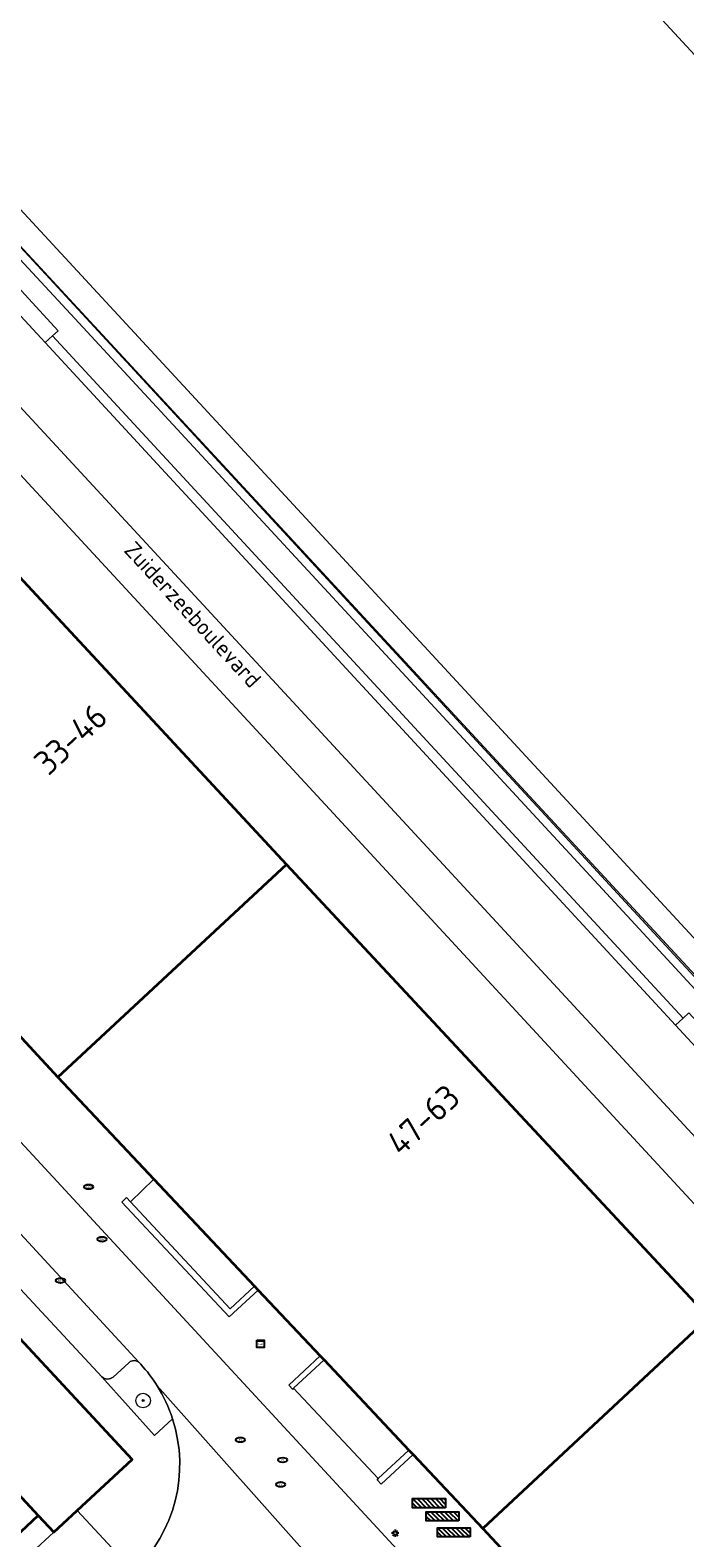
# Model space of a CAD drawing. Header units: metres. Extents: x 149984 to 156489, y 469398 to 478068.
# Tile 806 of 854: x 154736 to 154772, y 474099 to 474182. Entities that reach past the tile are written whole.
import ezdxf
from ezdxf.enums import TextEntityAlignment as Align

# ---------------------------------------------------------------- set-up
doc = ezdxf.new("R2010")
doc.units = ezdxf.units.M
doc.header["$LTSCALE"] = 0.75
for name, color, linetype, lineweight in [('B-WE-GR-BEPLANTING_CULTUUR_HEESTERS-GV', 252, 'Continuous', 18), ('B-WE-GR-BOOM-S', 252, 'Continuous', 25), ('B-WE-IE-MEUBILAIR-S', 252, 'Continuous', 25), ('B-WE-IE-MEUBILAIR_WEGMEUBILAIR-S', 252, 'Continuous', 25), ('B-WE-IE-TERREINAFSCHEIDING_KUNSTMATIG_MUUR-GV', 252, 'Continuous', 18), ('B-WE-KW-KUNSTWERK_STEIGER-GV', 6, 'Continuous', 18), ('B-WE-OG-BEBOUWING-GV', 6, 'Continuous', 35), ('B-WE-OG-BEBOUWING-T18', 1, 'Continuous', 18), ('B-WE-OG-TERREIN_ERF-GV', 252, 'Continuous', 18), ('B-WE-OG-TOPOGRAFIE-T18', 7, 'Continuous', 18), ('B-WE-OG-WATER_HAVEN-GV', 252, 'Continuous', 18), ('B-WE-VH-GESLOTENVERHARDING-GV', 252, 'Continuous', 18), ('B-WE-VH-OPENVERHARDING-GV', 252, 'Continuous', 18), ('B-WE-VH-OPENVERHARDING_BETONELEMENT-GV', 252, 'Continuous', 18), ('B-WE-VH-OPENVERHARDING_BETONSTRAATSTEEN-GV', 252, 'Continuous', 18), ('B-WE-VH-OPENVERHARDING_SIERBESTRATING-GV', 252, 'Continuous', 18), ('B-WE-VH-OPENVERHARDING_STRAATBAKSTEEN-GV', 252, 'Continuous', 18)]:
    doc.layers.add(name, color=color, linetype=linetype, lineweight=lineweight)
doc.styles.add('NLCS-ISO', font='NLCS-ISO.ttf')
doc.styles.add('NLCS-ISO-M500-T18', font='NLCS-ISO.ttf', dxfattribs={"height": 0.9})
doc.styles.add('NLCS-ISO-M750-T18', font='NLCS-ISO.ttf', dxfattribs={"height": 1.35})

# ---------------------------------------------------------------- blocks, each defined once
blk = doc.blocks.new('SIE-MEUBILAIR_KAST_CAI-SO')
for points in [[(-1, 1), (1, 1), (1, 0.84), (-1, 0.84)], [(-1, 0.76), (1, 0.76), (1, -1), (-1, -1)]]:
    blk.add_lwpolyline(points, close=True)
at = {"style": 'NLCS-ISO'}
blk.add_text('cai', height=0.75, dxfattribs=at).set_placement((0, 0), align=Align.MIDDLE_CENTER)
blk = doc.blocks.new('SIE-MEUBILAIR_PAAL_LICHTMAST-SO')
for points in [[(-0.62, 0), (-1, 0)], [(-0.71, 0.71), (-0.44, 0.44)], [(0, 1), (0, 0.62)], [(0.44, 0.44), (0.71, 0.71)], [(1, 0), (0.62, 0)], [(-0.71, -0.71), (-0.44, -0.44)], [(0, -0.62), (0, -1)], [(0.44, -0.44), (0.71, -0.71)]]:
    blk.add_lwpolyline(points)
blk.add_circle((0, 0), 0.5)
blk = doc.blocks.new('SIE-MEUBILAIR_PUT_RIOOLPUT-SO')
blk.add_ellipse((0, 0), major_axis=(1.25, 0), ratio=0.54)
at = {"style": 'NLCS-ISO'}
blk.add_text('ri', height=0.75, dxfattribs=at).set_placement((-0.04, 0.07), align=Align.MIDDLE_CENTER)
blk = doc.blocks.new('SIE-MEUBILAIR_PUT_BRANDKRAAN-SO')
blk.add_ellipse((0, 0), major_axis=(1.25, 0), ratio=0.54)
at = {"style": 'NLCS-ISO'}
blk.add_text('bk', height=0.75, dxfattribs=at).set_placement((0.03, 0), align=Align.MIDDLE_CENTER)
blk = doc.blocks.new('SIE-MEUBILAIR_PUT_KOLK-SO')
blk.add_ellipse((0, 0), major_axis=(1.25, 0), ratio=0.54)
at = {"style": 'NLCS-ISO'}
blk.add_text('klk', height=0.75, dxfattribs=at).set_placement((0.03, 0), align=Align.MIDDLE_CENTER)
blk = doc.blocks.new('SIE-MEUBILAIR_PUT_GASPUT-SO')
blk.add_ellipse((0, 0), major_axis=(1.25, 0), ratio=0.54)
at = {"style": 'NLCS-ISO'}
blk.add_text('gas ', height=0.75, dxfattribs=at).set_placement((0.53, 0.16), align=Align.MIDDLE_CENTER)
blk = doc.blocks.new('SIE-WEG_FIETSREK-SO')
for p, q in [((-4.5, 1.25), (-2, -1.25)), ((-4.5, 0), (-3.25, -1.25)), ((-3.25, 1.25), (-0.75, -1.25)), ((-2, 1.25), (0.5, -1.25)), ((-0.75, 1.25), (1.75, -1.25)), ((0.5, 1.25), (3, -1.25)), ((1.76, 1.25), (4.26, -1.25)), ((3.01, 1.25), (4.5, -0.24)), ((4.26, 1.25), (4.5, 1.01))]:
    blk.add_line(p, q)
at = {"flags": 128}
blk.add_lwpolyline([(4.51, -1.25), (-4.51, -1.25), (-4.51, 1.25), (4.51, 1.25), (4.51, -1.25)], close=True, dxfattribs=at)
blk = doc.blocks.new('SGR-BOOM_GBKN-SO')
at = {"linetype": 'ByBlock', "lineweight": 18}
h = blk.add_hatch(color=0, dxfattribs=at)
h.dxf.hatch_style = 1
edge = h.paths.add_edge_path()
edge.add_arc((0, 0), 0.25, 0, 360)
at = {"color": 0, "linetype": 'ByBlock', "lineweight": 18}
for radius in [2, 0.25]:
    blk.add_circle((0, 0), radius, dxfattribs=at)
at = {"color": 0, "linetype": 'ByBlock', "lineweight": 18, "style": 'NLCS-ISO'}
blk.add_attdef('SOORT', (2.5, 0), '', height=1.5, dxfattribs=at)

msp = doc.modelspace()

# ---------------------------------------------------------------- linework, layer by layer
at = {"layer": 'B-WE-GR-BEPLANTING_CULTUUR_HEESTERS-GV', "flags": 128}
for points in [[(154741.911, 474109.116), (154741.832, 474109.039), (154740.982, 474108.261)], [(154740.345, 474108.263), (154743.242, 474105.047), (154744.243, 474105.957)]]:
    msp.add_lwpolyline(points, dxfattribs=at)
at = {"layer": 'B-WE-GR-BEPLANTING_CULTUUR_HEESTERS-GV'}
for points in [[(154742.392, 474109.07, 0.293417), (154741.911, 474109.116)], [(154742.489, 474108.965, 0.079479), (154742.392, 474109.07)], [(154740.982, 474108.261, -0.361069), (154740.345, 474108.263)], [(154743.399, 474107.772, 0.045996), (154742.489, 474108.965)], [(154744.243, 474105.957, 0.060984), (154743.399, 474107.772)]]:
    msp.add_lwpolyline(points, format="xyb", dxfattribs=at)
at = {"layer": 'B-WE-IE-TERREINAFSCHEIDING_KUNSTMATIG_MUUR-GV', "flags": 128}
for points in [[(154741.935, 474117.887), (154741.716, 474118.122), (154741.458, 474117.878), (154747.356, 474111.577), (154748.954, 474113.04), (154748.747, 474113.26), (154747.409, 474112.013)], [(154752.568, 474109.202), (154752.364, 474109.419), (154750.637, 474107.812), (154750.855, 474107.577), (154750.898, 474107.641)], [(154757.469, 474103.998), (154757.235, 474104.247), (154755.546, 474102.685), (154755.49, 474102.612), (154755.707, 474102.376)]]:
    msp.add_lwpolyline(points, close=True, dxfattribs=at)
at = {"layer": 'B-WE-KW-KUNSTWERK_STEIGER-GV', "flags": 128}
for points in [[(154841.664, 474108.82), (154709.79, 474251.334), (154706.674, 474254.702), (154698.084, 474246.693), (154699.089, 474245.613), (154706.635, 474252.605), (154840.614, 474107.776), (154841.026, 474107.446), (154842.056, 474108.397)], [(154816.714, 474085.011), (154816.583, 474085.153), (154682.48, 474230.174), (154692.712, 474239.676), (154691.704, 474240.747), (154680.433, 474230.299), (154815.628, 474084.293), (154815.778, 474084.157)]]:
    msp.add_lwpolyline(points, close=True, dxfattribs=at)
at = {"layer": 'B-WE-OG-BEBOUWING-GV', "flags": 128}
for points in [[(154734.375, 474153.785), (154721.776, 474142.076), (154729.404, 474133.868), (154727.807, 474132.386), (154731.174, 474128.767), (154732.778, 474130.286), (154737.935, 474124.74), (154750.509, 474136.426)], [(154773.721, 474111.534), (154750.509, 474136.426), (154737.935, 474124.74), (154743.216, 474119.132), (154748.747, 474113.26), (154748.954, 474113.04), (154752.364, 474109.419), (154752.568, 474109.202), (154757.235, 474104.247), (154757.469, 474103.998), (154761.299, 474099.932)], [(154736.861, 474100.644), (154737.709, 474099.732), (154738.998, 474100.93), (154742.012, 474103.731), (154734.662, 474111.639), (154734.575, 474111.558), (154730.745, 474107.999), (154730.359, 474107.64)], [(154773.721, 474111.534), (154761.299, 474099.932), (154790.196, 474068.907), (154794.109, 474064.706), (154798.333, 474068.64), (154798.48, 474068.777), (154802.217, 474072.258), (154802.362, 474072.392), (154806.129, 474075.901), (154794.917, 474087.938), (154795.4, 474088.388)], [(154733.129, 474097.175), (154736.861, 474100.644), (154730.359, 474107.64), (154730.745, 474107.999), (154729.106, 474109.762), (154724.766, 474105.728), (154725.584, 474104.848), (154725.805, 474105.054)]]:
    msp.add_lwpolyline(points, close=True, dxfattribs=at)
at = {"layer": 'B-WE-OG-TERREIN_ERF-GV', "flags": 128}
msp.add_lwpolyline([(154737.709, 474099.732), (154736.861, 474100.644), (154733.129, 474097.175), (154729.164, 474093.49), (154725.199, 474089.805), (154721.39, 474086.264), (154722.192, 474085.401)], close=True, dxfattribs=at)
at = {"layer": 'B-WE-OG-WATER_HAVEN-GV', "flags": 128}
msp.add_lwpolyline([(154686.574, 474223.582), (154737.492, 474168.623), (154815.645, 474084.035), (154815.778, 474084.157), (154816.714, 474085.011), (154841.026, 474107.446), (154842.056, 474108.397), (154852.71, 474118.232), (154735.017, 474245.73)], dxfattribs=at)
at = {"layer": 'B-WE-VH-GESLOTENVERHARDING-GV', "flags": 128}
for points in [[(154732.735, 474169.972), (154737.23, 474165.118), (154737.646, 474165.493), (154737.946, 474165.763), (154733.461, 474170.634), (154733.136, 474170.338)], [(154776.351, 474122.78), (154776.798, 474123.153), (154777.103, 474123.408), (154772.631, 474128.269), (154772.312, 474127.977), (154771.9, 474127.599)]]:
    msp.add_lwpolyline(points, close=True, dxfattribs=at)
at = {"layer": 'B-WE-VH-OPENVERHARDING-GV', "flags": 128}
msp.add_lwpolyline([(154710.469, 474197.077), (154738.867, 474166.436), (154769.672, 474133.136), (154816.563, 474082.35), (154816.916, 474082.667), (154815.954, 474083.682), (154828.36, 474095.08), (154855.594, 474120.245), (154855.27, 474120.586), (154852.71, 474118.232), (154842.056, 474108.397), (154841.026, 474107.446), (154816.714, 474085.011), (154815.778, 474084.157), (154815.645, 474084.035), (154737.492, 474168.623), (154686.574, 474223.582)], dxfattribs=at)
at = {"layer": 'B-WE-VH-OPENVERHARDING_BETONELEMENT-GV', "flags": 128}
for points in [[(154748.747, 474113.26), (154743.216, 474119.132), (154741.935, 474117.887), (154747.409, 474112.013)], [(154755.546, 474102.685), (154757.235, 474104.247), (154752.568, 474109.202), (154750.898, 474107.641)]]:
    msp.add_lwpolyline(points, close=True, dxfattribs=at)
at = {"layer": 'B-WE-VH-OPENVERHARDING_BETONSTRAATSTEEN-GV', "flags": 128}
msp.add_lwpolyline([(154697.987, 474208.249), (154733.136, 474170.338), (154733.461, 474170.634), (154737.946, 474165.763), (154737.646, 474165.493), (154772.312, 474127.977), (154772.631, 474128.269), (154777.103, 474123.408), (154776.798, 474123.153), (154780.354, 474119.245), (154815.435, 474081.315), (154815.797, 474081.644), (154820.616, 474076.389), (154820.145, 474075.944), (154820.78, 474075.282), (154822.011, 474076.439), (154821.439, 474077.085), (154821.771, 474077.392), (154816.916, 474082.667), (154816.563, 474082.35), (154769.672, 474133.136), (154738.867, 474166.436), (154710.469, 474197.077)], dxfattribs=at)
at = {"layer": 'B-WE-VH-OPENVERHARDING_SIERBESTRATING-GV', "flags": 128}
msp.add_lwpolyline([(154771.9, 474127.599), (154772.312, 474127.977), (154737.646, 474165.493), (154737.23, 474165.118)], close=True, dxfattribs=at)
at = {"layer": 'B-WE-VH-OPENVERHARDING_STRAATBAKSTEEN-GV', "flags": 128}
for points in [[(154689.412, 474219.805), (154686.245, 474216.893), (154685.421, 474216.119), (154818.038, 474072.705), (154819.917, 474074.471), (154820.78, 474075.282), (154820.145, 474075.944), (154819.779, 474075.607), (154814.948, 474080.822), (154815.011, 474080.93), (154776.351, 474122.78), (154771.9, 474127.599), (154737.23, 474165.118), (154732.735, 474169.972), (154697.605, 474207.898), (154693.114, 474212.747), (154693.797, 474213.413), (154694.604, 474214.2), (154694.217, 474214.618), (154689.48, 474219.731)], [(154815.912, 474070.592), (154819.649, 474066.555), (154822.102, 474068.315), (154818.038, 474072.705), (154685.421, 474216.119), (154683.015, 474213.857), (154678.032, 474209.173), (154680.522, 474206.553), (154686.054, 474211.665), (154729.805, 474164.401), (154759.584, 474132.212), (154802.703, 474085.554), (154805.432, 474082.004), (154813.921, 474072.787)]]:
    msp.add_lwpolyline(points, close=True, dxfattribs=at)
for points in [[(154696.514, 474194.811), (154714.688, 474175.157), (154734.375, 474153.785), (154750.509, 474136.426), (154773.721, 474111.534), (154795.4, 474088.388), (154794.917, 474087.938), (154806.129, 474075.901), (154811.327, 474070.361), (154813.285, 474068.282), (154814.986, 474069.723), (154815.912, 474070.592), (154813.921, 474072.787), (154805.432, 474082.004), (154802.703, 474085.554), (154759.584, 474132.212), (154729.805, 474164.401), (154686.054, 474211.665)], [(154769.744, 474071.866), (154772.771, 474068.558), (154772.967, 474068.765), (154777.388, 474072.85), (154779.095, 474074.439), (154716.483, 474142.141), (154706.023, 474153.499), (154694.347, 474166.135), (154671.718, 474190.452)], [(154671.718, 474190.452), (154694.347, 474166.135), (154706.023, 474153.499), (154716.483, 474142.141), (154779.095, 474074.439), (154777.388, 474072.85), (154777.668, 474072.538), (154773.287, 474068.466), (154772.967, 474068.765), (154772.771, 474068.558), (154770.822, 474066.711), (154771.534, 474065.974), (154771.616, 474066.05), (154772.501, 474065.094), (154776.634, 474068.945), (154780.769, 474072.797), (154790.451, 474062.422), (154791.637, 474061.121), (154776.569, 474047.014), (154776.64, 474046.939), (154777.605, 474045.928), (154790.556, 474058.018), (154790.758, 474058.206)], [(154706.439, 474136.012), (154706.087, 474135.689), (154707.604, 474134.081), (154709.273, 474132.237), (154712.819, 474135.5), (154721.285, 474126.303), (154724.569, 474122.628), (154726.846, 474120.158), (154726.761, 474120.079), (154727.783, 474119.01), (154727.799, 474119.023), (154734.662, 474111.639), (154742.012, 474103.731), (154738.998, 474100.93), (154742.114, 474097.578)], [(154790.196, 474068.907), (154761.299, 474099.932), (154757.469, 474103.998), (154755.707, 474102.376), (154755.49, 474102.612), (154755.546, 474102.685), (154750.898, 474107.641), (154750.855, 474107.577), (154750.637, 474107.812), (154752.364, 474109.419), (154748.954, 474113.04), (154747.356, 474111.577), (154741.458, 474117.878), (154741.716, 474118.122), (154741.935, 474117.887), (154743.216, 474119.132), (154737.935, 474124.74), (154732.778, 474130.286)], [(154726.619, 474126.053), (154733.693, 474118.475), (154742.392, 474109.07)], [(154742.392, 474109.07), (154733.693, 474118.475)], [(154744.243, 474105.957), (154743.242, 474105.047), (154740.345, 474108.263), (154732.788, 474116.409)], [(154732.788, 474116.409), (154740.345, 474108.263)], [(154740.982, 474108.261), (154741.832, 474109.039), (154741.911, 474109.116)], [(154743.399, 474107.772), (154752.539, 474097.495)], [(154752.539, 474097.495), (154743.399, 474107.772)], [(154742.114, 474097.578), (154738.998, 474100.93), (154737.709, 474099.732), (154722.192, 474085.401)]]:
    msp.add_lwpolyline(points, dxfattribs=at)
at = {"layer": 'B-WE-VH-OPENVERHARDING_STRAATBAKSTEEN-GV'}
for points in [[(154741.911, 474109.116, -0.293417), (154742.392, 474109.07)], [(154742.392, 474109.07, -0.079479), (154742.489, 474108.965)], [(154740.345, 474108.263, 0.361069), (154740.982, 474108.261)], [(154742.489, 474108.965, -0.045996), (154743.399, 474107.772)], [(154743.399, 474107.772, -0.060984), (154744.243, 474105.957)], [(154742.114, 474097.578, 0.288282), (154744.243, 474105.957)], [(154744.243, 474105.957, -0.288282), (154742.114, 474097.578)]]:
    msp.add_lwpolyline(points, format="xyb", dxfattribs=at)

# ---------------------------------------------------------------- block references
at = {"layer": 'B-WE-GR-BOOM-S', "xscale": 0.2, "yscale": 0.2, "zscale": 0.2}
msp.add_blockref('SGR-BOOM_GBKN-SO', (154742.621, 474106.968), dxfattribs=at)
at = {"layer": 'B-WE-IE-MEUBILAIR-S', "xscale": 0.2, "yscale": 0.2, "zscale": 0.2}
for name, p in [('SIE-MEUBILAIR_PUT_GASPUT-SO', (154739.624, 474118.713)), ('SIE-MEUBILAIR_PUT_BRANDKRAAN-SO', (154740.363, 474115.834)), ('SIE-MEUBILAIR_PUT_KOLK-SO', (154738.079, 474113.562)), ('SIE-MEUBILAIR_KAST_CAI-SO', (154749.081, 474110.09)), ('SIE-MEUBILAIR_PUT_RIOOLPUT-SO', (154747.964, 474104.809)), ('SIE-MEUBILAIR_PUT_RIOOLPUT-SO', (154750.298, 474103.703)), ('SIE-MEUBILAIR_PUT_RIOOLPUT-SO', (154750.184, 474102.356)), ('SIE-MEUBILAIR_PAAL_LICHTMAST-SO', (154756.485, 474099.673))]:
    msp.add_blockref(name, p, dxfattribs=at)
at = {"layer": 'B-WE-IE-MEUBILAIR_WEGMEUBILAIR-S', "xscale": 0.2, "yscale": 0.2, "zscale": 0.2}
for p in [(154758.337, 474101.325), (154759.086, 474100.598), (154759.707, 474099.729)]:
    msp.add_blockref('SIE-WEG_FIETSREK-SO', p, dxfattribs=at)

# ---------------------------------------------------------------- texts
at = {"layer": 'B-WE-OG-BEBOUWING-T18', "style": 'NLCS-ISO-M750-T18'}
for s, rotation, p in [('33-46', 42.9, (154738.64, 474143.321)), ('47-63', 42.8, (154758.018, 474122.398))]:
    msp.add_text(s, height=1.35, rotation=rotation, dxfattribs=at).set_placement(p, align=Align.MIDDLE)
at = {"layer": 'B-WE-OG-TOPOGRAFIE-T18', "style": 'NLCS-ISO-M500-T18'}
msp.add_text('Zuiderzeeboulevard', height=0.9, rotation=312.7, dxfattribs=at).set_placement((154745.359, 474150.169), align=Align.MIDDLE)

doc.saveas('drawing.dxf')
